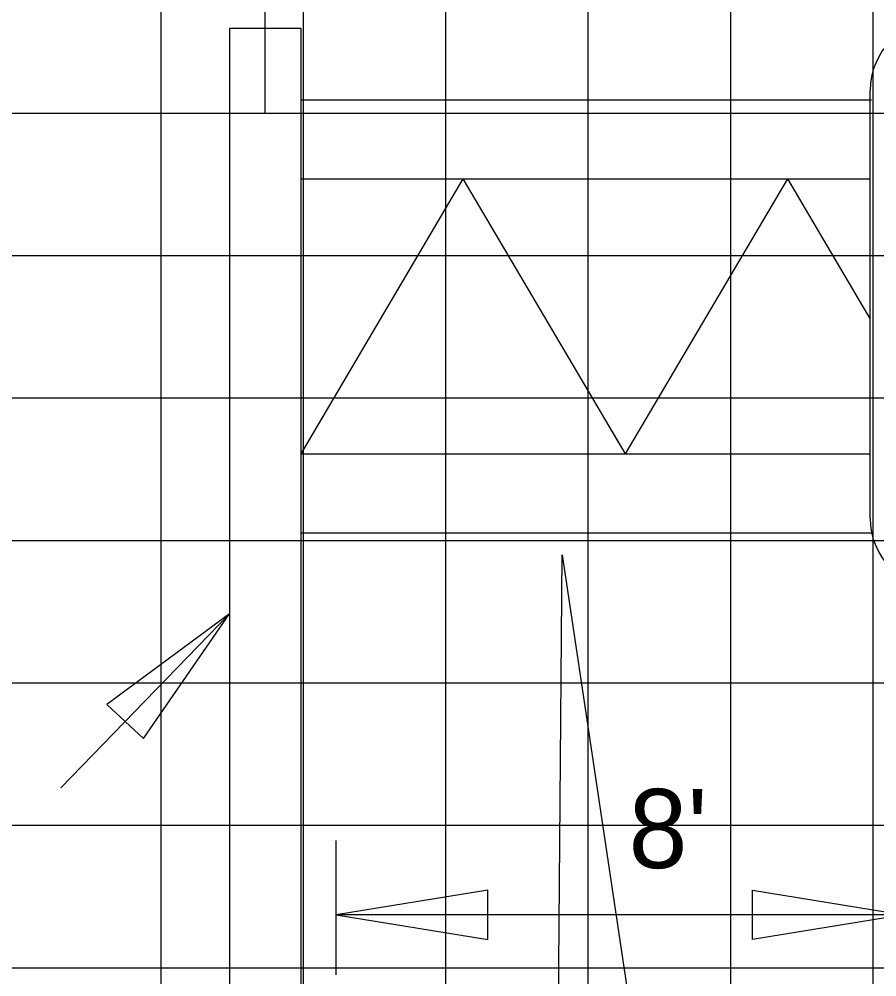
# Model space of a CAD drawing. Extents: x 1797809 to 2198143, y 249608 to 1237864.
# Drawn here: x 2197302.09 to 2197314.14, y 1237192.98 to 1237206.43 of the extents above; entities that cross this region are included whole.
import ezdxf

# ---------------------------------------------------------------- set-up
doc = ezdxf.new("R2010")
doc.units = 0
for name, color, linetype in [('3', 7, 'Continuous'), ('Default', 7, 'Continuous'), ('DESIGN - SHEET - Light Grid', 7, 'Continuous'), ('GSCOLORFILL', 7, 'Continuous'), ('GSDIMS', 7, 'Continuous'), ('GSSHT', 7, 'Continuous'), ('Level 55', 7, 'Continuous')]:
    doc.layers.add(name, color=color, linetype=linetype)

msp = doc.modelspace()

# ---------------------------------------------------------------- linework, layer by layer
at = {"layer": '3'}
for p, q in [((2197305.049, 1237206.295), (2197305.049, 1237192.538)), ((2197306.049, 1237206.295), (2197306.049, 1237192.538)), ((2197302.68, 1237195.633), (2197305.049, 1237198.076)), ((2197306.549, 1237193.007), (2197306.549, 1237194.893))]:
    msp.add_line(p, q, dxfattribs=at)
at = {"layer": 'Default'}
msp.add_line((2197305.549, 1237205.108), (2197305.549, 1237212.648), dxfattribs=at)
at = {"layer": 'DESIGN - SHEET - Light Grid'}
msp.add_lwpolyline([(2197309.648, 1237189.671), (2197309.723, 1237198.904), (2197311.112, 1237189.607)], dxfattribs=at)
at = {"layer": 'GSCOLORFILL'}
msp.add_line((2197314.047, 1237199.42), (2197314.047, 1237205.42), dxfattribs=at)
for centre, start, end in [((2197315.047, 1237205.42), 90, 180), ((2197315.047, 1237199.42), 180, 270)]:
    msp.add_arc(centre, 1, start, end, dxfattribs=at)
at = {"layer": 'GSDIMS'}
for p, q in [((2197306.049, 1237206.295), (2197305.049, 1237206.295)), ((2197306.049, 1237205.295), (2197314.069, 1237205.295)), ((2197308.328, 1237204.184), (2197306.049, 1237200.322)), ((2197306.049, 1237204.184), (2197314.047, 1237204.184)), ((2197308.328, 1237204.184), (2197310.606, 1237200.322)), ((2197312.885, 1237204.184), (2197310.606, 1237200.322)), ((2197312.885, 1237204.184), (2197314.047, 1237202.214)), ((2197306.049, 1237200.322), (2197314.047, 1237200.322)), ((2197306.049, 1237199.211), (2197314.069, 1237199.211)), ((2197314.521, 1237193.848), (2197306.549, 1237193.848))]:
    msp.add_line(p, q, dxfattribs=at)
for points in [[(2197305.049, 1237198.076), (2197303.326, 1237196.804), (2197303.841, 1237196.326)], [(2197306.549, 1237193.848), (2197308.677, 1237193.501), (2197308.677, 1237194.195)], [(2197314.521, 1237193.848), (2197312.393, 1237193.501), (2197312.393, 1237194.195)]]:
    msp.add_lwpolyline(points, close=True, dxfattribs=at)
at = {"layer": 'GSSHT'}
for p, q in [((2197304.089, 1237163.106), (2197304.089, 1237223.106)), ((2197306.089, 1237163.106), (2197306.089, 1237223.106)), ((2197308.089, 1237163.106), (2197308.089, 1237223.106)), ((2197310.089, 1237163.106), (2197310.089, 1237223.106)), ((2197312.089, 1237163.106), (2197312.089, 1237223.106)), ((2197314.089, 1237163.106), (2197314.089, 1237223.106)), ((2197288.089, 1237205.106), (2197408.089, 1237205.106)), ((2197288.089, 1237203.106), (2197408.089, 1237203.106)), ((2197288.089, 1237201.106), (2197408.089, 1237201.106)), ((2197288.089, 1237199.106), (2197408.089, 1237199.106)), ((2197288.089, 1237197.106), (2197408.089, 1237197.106)), ((2197288.089, 1237195.106), (2197408.089, 1237195.106)), ((2197288.089, 1237193.106), (2197408.089, 1237193.106))]:
    msp.add_line(p, q, dxfattribs=at)

# ---------------------------------------------------------------- texts
at = {"layer": 'Level 55'}
msp.add_text("8'", height=1.1105, rotation=360, dxfattribs=at).set_placement((2197310.655, 1237194.505))

doc.saveas('drawing.dxf')
